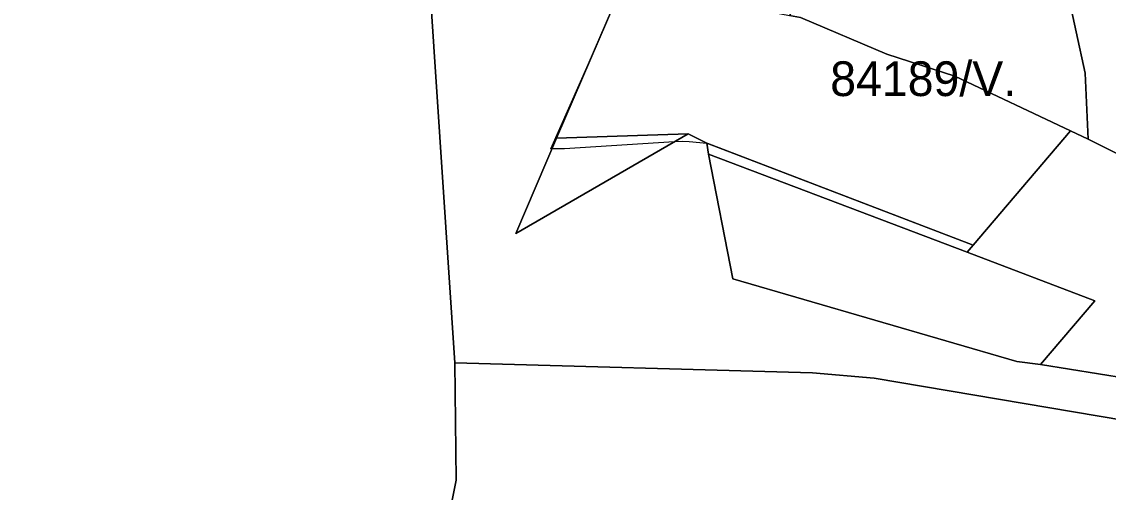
# Model space of a CAD drawing. Extents: x -477304 to -465429, y -1159113 to -1149210.
# Drawn here: x -476001.7 to -475532.4, y -1153991.1 to -1153787.9 of the extents above; entities that cross this region are included whole.
import ezdxf

# ---------------------------------------------------------------- set-up
doc = ezdxf.new("R2010")
doc.units = 0
for name, color, linetype in [('BPEJ_s', 7, 'Continuous'), ('PUPFL_s', 7, 'Continuous'), ('trav_porost_s', 7, 'Continuous')]:
    doc.layers.add(name, color=color, linetype=linetype)

msp = doc.modelspace()

# ---------------------------------------------------------------- linework, layer by layer
at = {"layer": 'BPEJ_s'}
msp.add_lwpolyline([(-475550.09, -1153774.28), (-475542.44, -1153810.09), (-475541.07, -1153838.67), (-475548.73, -1153834.98), (-475590.76, -1153884.35), (-475705.28, -1153840.47), (-475705.74, -1153840.43), (-475713.39, -1153839.78), (-475716.16, -1153839.55), (-475719.84, -1153839.78), (-475767.28, -1153842.79), (-475772.65, -1153842.79), (-475773.11, -1153842.79), (-475756.99, -1153806.33), (-475741.9, -1153771.2)], dxfattribs=at)
msp.add_lwpolyline([(-475550.09, -1153774.28), (-475542.44, -1153810.09), (-475541.07, -1153838.67), (-475548.73, -1153834.98), (-475590.76, -1153884.35), (-475705.28, -1153840.47), (-475705.74, -1153840.43), (-475713.39, -1153839.78), (-475716.16, -1153839.55), (-475719.84, -1153839.78), (-475767.28, -1153842.79), (-475772.65, -1153842.79), (-475773.11, -1153842.79), (-475756.99, -1153806.33), (-475741.9, -1153771.2)], dxfattribs=at)
at = {"layer": 'PUPFL_s'}
for points in [[(-476034.71, -1153609.09), (-475997.76, -1153576.14), (-475991.17, -1153546.59), (-475941.59, -1153528.51), (-475897.34, -1153514.33), (-475892.72, -1153543.15), (-475879, -1153647.09), (-475869.26, -1153745.4), (-475860.49, -1153766.45), (-475846.52, -1153777.32), (-475825.03, -1153779.08), (-475814.63, -1153935.2), (-475814.03, -1153985.87), (-475825.65, -1154044.41)], [(-475456.54, -1153880.98), (-475541.07, -1153838.67), (-475542.44, -1153810.09), (-475550.09, -1153774.28), (-475549.39, -1153768.9), (-475580.1, -1153756.17), (-475578.88, -1153743.31), (-475600.39, -1153727.01), (-475523.34, -1153648.1), (-475572.66, -1153629.41), (-475569.29, -1153610.8), (-475550.34, -1153608.5), (-475528.97, -1153608.89)], [(-475515.07, -1153961.8), (-475633.57, -1153941.86), (-475660.19, -1153939.52), (-475814.63, -1153935.2), (-475825.03, -1153779.08), (-475803.37, -1153778.4), (-475769.04, -1153773.27), (-475741.9, -1153771.2), (-475770.64, -1153838.12), (-475788.33, -1153879.31), (-475713.79, -1153836.29), (-475705.76, -1153840.29), (-475705.03, -1153845.03), (-475694.55, -1153898.89), (-475571.93, -1153934.58), (-475561.66, -1153935.99), (-475499, -1153946)], [(-475825.65, -1154044.41), (-475814.03, -1153985.87), (-475814.63, -1153935.2), (-475660.19, -1153939.52), (-475633.57, -1153941.86), (-475515.07, -1153961.8), (-475440.94, -1153975.29), (-475421.32, -1153974.93), (-475409.62, -1153977.34), (-475389.35, -1153969.94), (-475373.14, -1153970.36), (-475329.11, -1153964.7), (-475318.22, -1153960.33), (-475332.9, -1153971.29), (-475344.99, -1153979.39), (-475352.75, -1153984.87), (-475338.69, -1154011.34)]]:
    msp.add_lwpolyline(points, dxfattribs=at)
for points in [[(-475713.79, -1153836.29), (-475788.33, -1153879.31), (-475770.64, -1153838.12)], [(-475459.43, -1153885.41), (-475475.52, -1153910.09), (-475499, -1153946), (-475561.66, -1153935.99), (-475538.16, -1153908.48), (-475593.35, -1153887.4), (-475590.76, -1153884.35), (-475548.73, -1153834.98), (-475541.07, -1153838.67), (-475456.54, -1153880.98)], [(-475593.35, -1153887.4), (-475705.03, -1153845.03), (-475705.76, -1153840.29), (-475590.76, -1153884.35)], [(-475561.66, -1153935.99), (-475571.93, -1153934.58), (-475694.55, -1153898.89), (-475705.03, -1153845.03), (-475593.35, -1153887.4), (-475538.16, -1153908.48)]]:
    msp.add_lwpolyline(points, close=True, dxfattribs=at)
at = {"layer": 'trav_porost_s'}
for points in [[(-475550.09, -1153774.28), (-475542.44, -1153810.09), (-475541.07, -1153838.67), (-475548.73, -1153834.98), (-475598.68, -1153811.42), (-475628.03, -1153801.86), (-475665.26, -1153786.1), (-475670.03, -1153785.19), (-475649.72, -1153761.59), (-475606.35, -1153758.42), (-475588.9, -1153760.6), (-475565.95, -1153767.57)], [(-475713.79, -1153836.29), (-475770.64, -1153838.12), (-475741.9, -1153771.2), (-475670.03, -1153785.19), (-475665.26, -1153786.1), (-475628.03, -1153801.86), (-475598.68, -1153811.42), (-475548.73, -1153834.98), (-475590.76, -1153884.35), (-475705.76, -1153840.29)]]:
    msp.add_lwpolyline(points, close=True, dxfattribs=at)

# ---------------------------------------------------------------- texts
at = {"layer": 'BPEJ_s'}
msp.add_text('84189/V.', height=15, dxfattribs=at).set_placement((-475652.49, -1153819.98))

doc.saveas('drawing.dxf')
